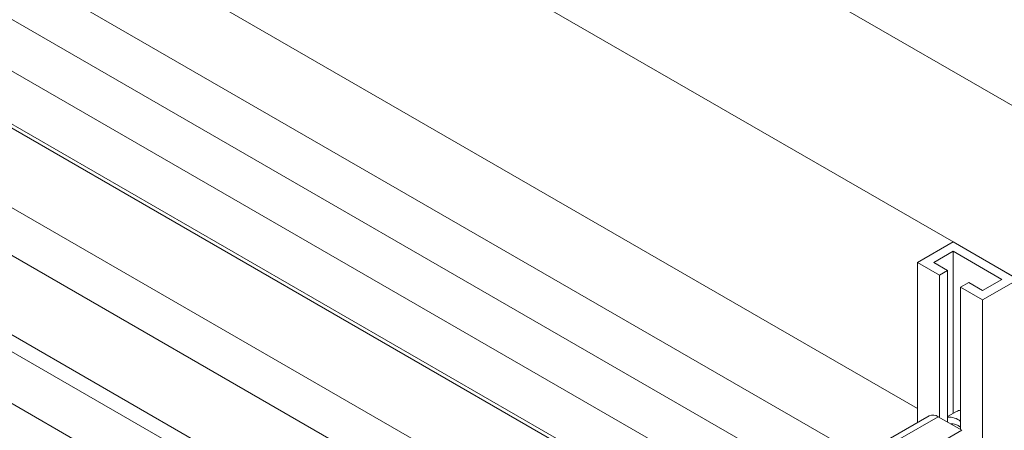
# Model space of a CAD drawing. Header units: millimetres. Extents: x 525 to 29324, y 175 to 20618.
# Tile 427 of 588: x 22548 to 22977, y 12702 to 12881. Entities that reach past the tile are written whole.
import ezdxf

# ---------------------------------------------------------------- set-up
doc = ezdxf.new("R2010")
doc.units = ezdxf.units.MM
doc.linetypes.add('SLD-Continua', pattern=[0])

msp = doc.modelspace()

# ---------------------------------------------------------------- linework, layer by layer
at = {"color": 7, "linetype": 'SLD-Continua', "lineweight": 18, "ltscale": 35}
for p, q in [((22914.32, 12690.8), (21891.66, 13281.02)), ((21881.67, 13263.69), (22894.31, 12679.25)), ((22874.72, 12667.94), (21852.06, 13258.17)), ((21842.07, 13240.84), (22863.71, 12651.2)), ((22863.71, 12649.42), (21889.92, 13211.44)), ((22861.69, 12595.09), (21841.84, 13183.69)), ((21874.93, 13185.46), (22863.71, 12614.78)), ((21826.84, 13157.71), (22846.74, 12569.08)), ((23053.92, 12726.87), (22368.03, 13122.73)), ((23053.92, 12726.87), (22368.03, 13122.73)), ((23053.92, 12726.87), (22368.03, 13122.73)), ((23053.92, 12726.87), (22368.03, 13122.73)), ((23053.92, 12726.87), (22368.03, 13122.73)), ((21881.67, 13118.74), (22846.74, 12561.75)), ((22846.74, 12539.13), (21852.07, 13113.21)), ((22939.37, 12711.32), (22265.85, 13100.04)), ((22939.37, 12711.32), (22265.85, 13100.04)), ((22939.37, 12711.32), (22265.85, 13100.04)), ((22939.37, 12711.32), (22265.85, 13100.04)), ((22939.37, 12711.32), (22265.85, 13100.04)), ((23018.7, 12821.55), (22577.67, 13076.08)), ((22954.93, 12784), (22939.37, 12775.02)), ((22983.21, 12767.68), (22954.93, 12784)), ((22946.44, 12775.02), (22954.93, 12779.92)), ((22954.93, 12779.92), (22976.14, 12767.68)), ((22954.93, 12779.92), (22954.93, 12709.26)), ((22948.92, 12769.52), (22939.37, 12775.02)), ((22939.37, 12775.02), (22939.37, 12705.26)), ((22952.45, 12771.56), (22946.44, 12775.02)), ((22948.92, 12769.52), (22952.45, 12771.56)), ((22952.45, 12771.56), (22952.45, 12705.41)), ((22948.92, 12769.52), (22948.92, 12707.45)), ((22976.14, 12767.68), (22967.66, 12762.78)), ((22983.21, 12767.68), (22967.66, 12758.7)), ((22961.65, 12766.25), (22958.11, 12764.21)), ((22967.66, 12758.7), (22958.11, 12764.21)), ((22958.11, 12764.21), (22958.11, 12702.15)), ((22967.66, 12762.78), (22961.65, 12766.25)), ((22967.66, 12758.7), (22967.66, 12660.01)), ((22944.39, 12708.15), (22927.63, 12698.48)), ((22948.39, 12707.76), (22931.63, 12698.08)), ((22948.39, 12707.76), (22958.64, 12701.84)), ((22956.29, 12710.04), (22952.45, 12707.83)), ((22958.64, 12701.84), (22941.88, 12692.17))]:
    msp.add_line(p, q, dxfattribs=at)
at = {"color": 7, "linetype": 'SLD-Continua', "lineweight": 18, "ltscale": 1225}
for centre, radius, start, end in [((22946.05, 12704.49), 4.02, 54.3909, 114.3073), ((22953.18, 12699.95), 7.6, 49.5843, 95.4903), ((22958.41, 12706.29), 4.31, 93.9334, 119.4683), ((22954.08, 12698.68), 6.04, 48.1218, 93.9257)]:
    msp.add_arc(centre, radius, start, end, dxfattribs=at)

doc.saveas('drawing.dxf')
